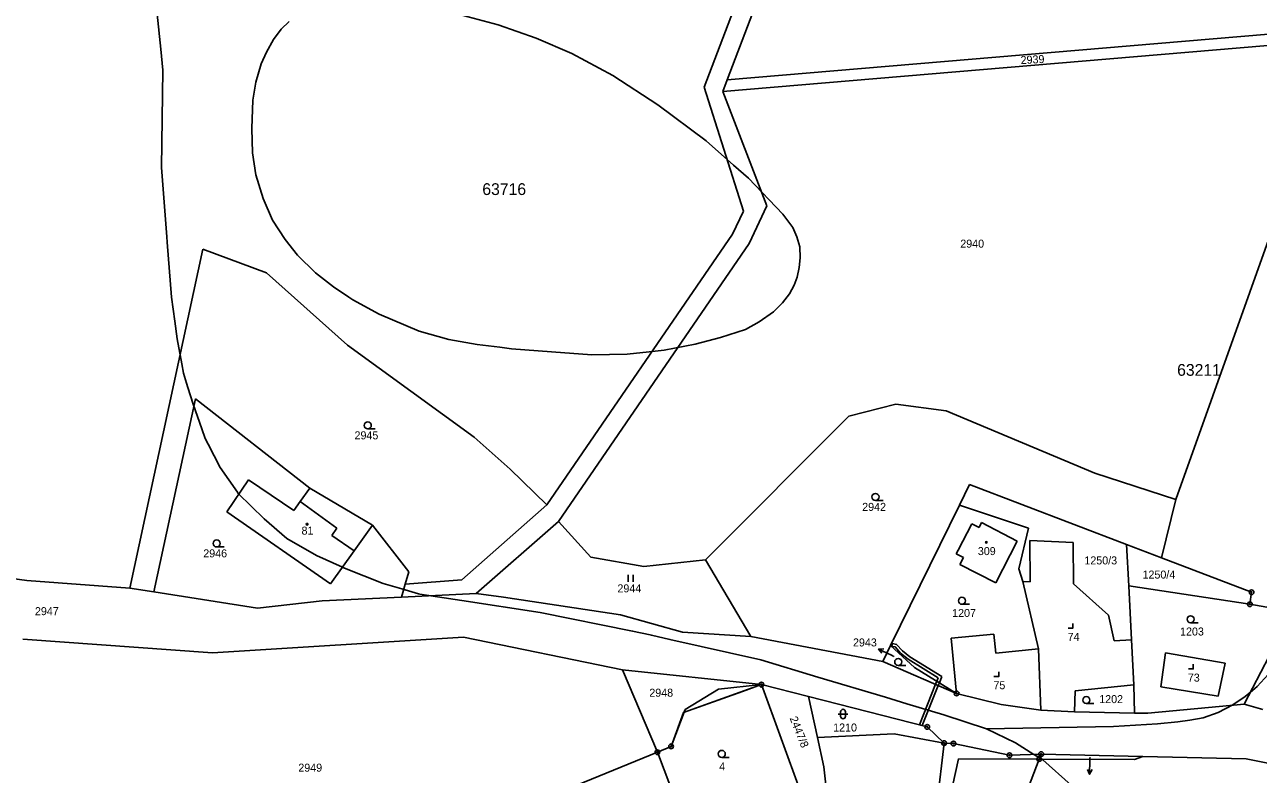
# Model space of a CAD drawing. Extents: x -546762 to -540209, y -1046851 to -1035694.
# Drawn here: x -543727.9 to -543465.8, y -1040575.9 to -1040416.7 of the extents above; entities that cross this region are included whole.
import ezdxf

# ---------------------------------------------------------------- set-up
doc = ezdxf.new("R2010")
doc.units = 0
for name, color, linetype in [('Vrstva 1', 7, 'Continuous'), ('Vrstva 13', 7, 'Continuous'), ('Vrstva 16', 7, 'Continuous'), ('Vrstva 18', 7, 'Continuous'), ('Vrstva 19', 7, 'Continuous'), ('Vrstva 24', 7, 'Continuous'), ('Vrstva 25', 7, 'Continuous'), ('Vrstva 3', 7, 'Continuous'), ('Vrstva 30', 7, 'Continuous'), ('Vrstva 37', 7, 'Continuous'), ('Vrstva 4', 7, 'Continuous'), ('Vrstva 52', 7, 'Continuous'), ('Vrstva 53', 7, 'Continuous')]:
    doc.layers.add(name, color=color, linetype=linetype)

msp = doc.modelspace()

# ---------------------------------------------------------------- linework, layer by layer
at = {"layer": 'Vrstva 1'}
for p, q in [((-543529.31, -1040518.75), (-543514.61, -1040523.64)), ((-543493.8, -1040527.07), (-543493.36, -1040535.88)), ((-543493.36, -1040535.88), (-543467.61, -1040539.78)), ((-543529.9, -1040558.72), (-543531.1, -1040546.98)), ((-543512.01, -1040562.25), (-543512.52, -1040549.24)), ((-543468.82, -1040561.02), (-543463.51, -1040550.83)), ((-543504.89, -1040562.65), (-543504.73, -1040558.19)), ((-543492.12, -1040562.91), (-543492.29, -1040556.87)), ((-543559.49, -1040568.07), (-543561.37, -1040559.4)), ((-543532.56, -1040569.26), (-543543.2, -1040567.28)), ((-543593.47, -1040571.22), (-543584.26, -1040595.42)), ((-543535.01, -1040590.37), (-543532.56, -1040569.26)), ((-543511.95, -1040571.61), (-543512.36, -1040572.67)), ((-543492.14, -1040572.76), (-543490.39, -1040572.11))]:
    msp.add_line(p, q, dxfattribs=at)
for points in [[(-543522.92, -1040270.79), (-543583.5, -1040429.98)], [(-543555.89, -1040368.69), (-543578.62, -1040428.43)], [(-543579.55, -1040430.85), (-543447.91, -1040419.73)], [(-543578.62, -1040428.43), (-543446.9, -1040417.27)], [(-543583.5, -1040429.98), (-543575.19, -1040456.3)], [(-543579.55, -1040430.85), (-543578.62, -1040428.43)], [(-543451.91, -1040429.45), (-543483.37, -1040517.56)], [(-543570.25, -1040455.19), (-543579.55, -1040430.85)], [(-543575.19, -1040456.3), (-543577.48, -1040461.16)], [(-543574, -1040463.16), (-543570.25, -1040455.19)], [(-543577.48, -1040461.16), (-543616.97, -1040518.63)], [(-543614.44, -1040522.21), (-543574, -1040463.16)], [(-543690, -1040464.34), (-543705.55, -1040536.34)], [(-543676.5, -1040469.39), (-543690, -1040464.34)], [(-543659.3, -1040484.76), (-543676.5, -1040469.39)], [(-543632.35, -1040504.3), (-543659.3, -1040484.76)], [(-543691.55, -1040496.12), (-543700.41, -1040537.15)], [(-543667.29, -1040515.15), (-543691.55, -1040496.12)], [(-543542.82, -1040497.27), (-543552.81, -1040499.81)], [(-543532.13, -1040498.68), (-543542.82, -1040497.27)], [(-543552.81, -1040499.81), (-543583.25, -1040530.35)], [(-543500.53, -1040511.97), (-543532.13, -1040498.68)], [(-543624.74, -1040511.08), (-543632.35, -1040504.3)], [(-543616.97, -1040518.63), (-543624.74, -1040511.08)], [(-543684.92, -1040520.15), (-543680.3, -1040513.32)], [(-543680.3, -1040513.32), (-543670.66, -1040519.85)], [(-543483.37, -1040517.56), (-543500.53, -1040511.97)], [(-543669.32, -1040517.98), (-543667.29, -1040515.15)], [(-543653.96, -1040523), (-543667.29, -1040515.15)], [(-543527.14, -1040514.32), (-543529.31, -1040518.75)], [(-543493.8, -1040527.07), (-543527.14, -1040514.32)], [(-543670.66, -1040519.85), (-543669.32, -1040517.98)], [(-543616.97, -1040518.63), (-543634.98, -1040534.6)], [(-543529.31, -1040518.75), (-543543.98, -1040548.51)], [(-543483.37, -1040517.56), (-543486.41, -1040529.9)], [(-543662.89, -1040535.44), (-543684.92, -1040520.15)], [(-543727.42, -1040534.73), (-543818.48, -1040522.3)], [(-543653.96, -1040523), (-543657.84, -1040528.41)], [(-543646.29, -1040532.88), (-543653.96, -1040523)], [(-543631.99, -1040537.51), (-543614.44, -1040522.21)], [(-543607.6, -1040529.75), (-543614.44, -1040522.21)], [(-543529.59, -1040528.28), (-543526.69, -1040522.7)], [(-543526.69, -1040522.7), (-543525.15, -1040523.5)], [(-543525.15, -1040523.5), (-543524.6, -1040522.44)], [(-543524.6, -1040522.44), (-543517.07, -1040526.36)], [(-543514.61, -1040523.64), (-543516.66, -1040532.25)], [(-543517.07, -1040526.36), (-543521.6, -1040535.26)], [(-543514.37, -1040526.23), (-543505.12, -1040526.63)], [(-543514.37, -1040526.23), (-543514.26, -1040535.01)], [(-543505.12, -1040526.63), (-543505.1, -1040535.47)], [(-543486.41, -1040529.9), (-543493.8, -1040527.07)], [(-543657.84, -1040528.41), (-543662.89, -1040535.44)], [(-543596.37, -1040531.76), (-543607.6, -1040529.75)], [(-543530, -1040529.09), (-543529.59, -1040528.28)], [(-543528.44, -1040529.88), (-543530, -1040529.09)], [(-543583.25, -1040530.35), (-543596.37, -1040531.76)], [(-543583.25, -1040530.35), (-543573.6, -1040546.61)], [(-543529.19, -1040531.37), (-543528.44, -1040529.88)], [(-543521.6, -1040535.26), (-543529.19, -1040531.37)], [(-543516.66, -1040532.25), (-543515.87, -1040534.93)], [(-543467.26, -1040537.23), (-543486.41, -1040529.9)], [(-543705.55, -1040536.34), (-543727.42, -1040534.73)], [(-543647.02, -1040535.51), (-543646.29, -1040532.88)], [(-543634.98, -1040534.6), (-543647.02, -1040535.51)], [(-543515.87, -1040534.93), (-543512.52, -1040549.24)], [(-543515.87, -1040534.93), (-543514.26, -1040535.01)], [(-543700.41, -1040537.15), (-543705.55, -1040536.34)], [(-543700.41, -1040537.15), (-543678.38, -1040540.58)], [(-543647.79, -1040538.27), (-543647.02, -1040535.51)], [(-543631.99, -1040537.51), (-543647.79, -1040538.27)], [(-543626.13, -1040538.29), (-543631.99, -1040537.51)], [(-543497.63, -1040542.12), (-543505.1, -1040535.47)], [(-543493.36, -1040535.88), (-543492.78, -1040547.34)], [(-543467.61, -1040539.78), (-543467.26, -1040537.23)], [(-543678.38, -1040540.58), (-543664.64, -1040539.09)], [(-543664.64, -1040539.09), (-543647.79, -1040538.27)], [(-543601.3, -1040542.01), (-543626.13, -1040538.29)], [(-543459.19, -1040541.22), (-543467.61, -1040539.78)], [(-543588.11, -1040545.7), (-543601.3, -1040542.01)], [(-543496.47, -1040547.53), (-543497.63, -1040542.12)], [(-543687.94, -1040550.09), (-543728.24, -1040547.18)], [(-543634.64, -1040546.79), (-543687.94, -1040550.09)], [(-543600.86, -1040553.7), (-543634.64, -1040546.79)], [(-543573.6, -1040546.61), (-543588.11, -1040545.7)], [(-543545.56, -1040551.92), (-543573.6, -1040546.61)], [(-543531.1, -1040546.98), (-543521.97, -1040546.11)], [(-543521.97, -1040546.11), (-543521.58, -1040550.2)], [(-543492.78, -1040547.34), (-543496.47, -1040547.53)], [(-543492.78, -1040547.34), (-543492.29, -1040556.87)], [(-543545.56, -1040551.92), (-543543.98, -1040548.51)], [(-543543.98, -1040548.51), (-543538.85, -1040553.19)], [(-543521.58, -1040550.2), (-543512.52, -1040549.24)], [(-543485.52, -1040550.13), (-543486.56, -1040557.29)], [(-543472.87, -1040552.26), (-543485.52, -1040550.13)], [(-543529.9, -1040558.72), (-543545.56, -1040551.92)], [(-543529.9, -1040558.72), (-543538.85, -1040553.19)], [(-543474.39, -1040559.33), (-543472.87, -1040552.26)], [(-543600.86, -1040553.7), (-543571.38, -1040556.86)], [(-543593.47, -1040571.22), (-543600.86, -1040553.7)], [(-543561.37, -1040559.4), (-543571.38, -1040556.86)], [(-543492.29, -1040556.87), (-543504.73, -1040558.19)], [(-543486.56, -1040557.29), (-543474.39, -1040559.33)], [(-543561.37, -1040559.4), (-543536.14, -1040565.82)], [(-543529.9, -1040558.72), (-543520.45, -1040561.08)], [(-543520.45, -1040561.08), (-543512.01, -1040562.25)], [(-543489.32, -1040562.92), (-543468.82, -1040561.02)], [(-543468.82, -1040561.02), (-543464.89, -1040562.16)], [(-543512.01, -1040562.25), (-543504.89, -1040562.65)], [(-543504.89, -1040562.65), (-543492.12, -1040562.91)], [(-543492.12, -1040562.91), (-543489.32, -1040562.92)], [(-543536.14, -1040565.82), (-543532.56, -1040569.26)], [(-543559.49, -1040568.07), (-543543.2, -1040567.28)], [(-543559.49, -1040568.07), (-543558.13, -1040574.33)], [(-543530.58, -1040569.38), (-543532.56, -1040569.26)], [(-543518.69, -1040571.85), (-543530.58, -1040569.38)], [(-543511.95, -1040571.61), (-543518.69, -1040571.85)], [(-543490.39, -1040572.11), (-543511.95, -1040571.61)], [(-543557.11, -1040583.24), (-543558.13, -1040574.33)], [(-543532.82, -1040587.78), (-543529.54, -1040572.59)], [(-543512.36, -1040572.67), (-543529.54, -1040572.59)], [(-543512.36, -1040572.67), (-543516.13, -1040582.53)], [(-543492.14, -1040572.76), (-543512.36, -1040572.67)], [(-543468.4, -1040572.61), (-543490.39, -1040572.11)], [(-543455.32, -1040575.24), (-543468.4, -1040572.61)]]:
    msp.add_lwpolyline(points, dxfattribs=at)
at = {"layer": 'Vrstva 13'}
for points in [[(-543580.48, -1040557.85), (-543587.56, -1040562.13)], [(-543580.48, -1040557.85), (-543587.56, -1040562.13)], [(-543571.38, -1040556.86), (-543580.48, -1040557.85)], [(-543571.38, -1040556.86), (-543580.48, -1040557.85)], [(-543571.38, -1040556.86), (-543563.03, -1040579.77)], [(-543571.38, -1040556.86), (-543563.03, -1040579.77)], [(-543587.56, -1040562.13), (-543590.56, -1040569.96)], [(-543587.56, -1040562.13), (-543590.56, -1040569.96)], [(-543698.83, -1040614.32), (-543593.47, -1040571.22)], [(-543698.83, -1040614.32), (-543593.47, -1040571.22)], [(-543590.56, -1040569.96), (-543593.47, -1040571.22)], [(-543590.56, -1040569.96), (-543593.47, -1040571.22)]]:
    msp.add_lwpolyline(points, dxfattribs=at)
at = {"layer": 'Vrstva 16'}
for p, q in [((-543543.77, -1040550.6), (-543546.47, -1040549.3)), ((-543501.62, -1040572.89), (-543501.66, -1040575.89))]:
    msp.add_line(p, q, dxfattribs=at)
for points in [[(-543545.79, -1040550.18), (-543546.47, -1040549.3), (-543545.35, -1040549.28)], [(-543543.24, -1040550.85), (-543543.77, -1040550.6)], [(-543501.61, -1040572.34), (-543501.62, -1040572.89)], [(-543501.14, -1040574.9), (-543501.66, -1040575.89), (-543502.14, -1040574.88)]]:
    msp.add_lwpolyline(points, dxfattribs=at)
at = {"layer": 'Vrstva 24'}
for centre, radius in [((-543467.26, -1040537.23), 0.5), ((-543467.26, -1040537.23), 0.1), ((-543467.61, -1040539.78), 0.5), ((-543467.61, -1040539.78), 0.1), ((-543571.38, -1040556.86), 0.5), ((-543571.38, -1040556.86), 0.1), ((-543529.9, -1040558.72), 0.5), ((-543529.9, -1040558.72), 0.1), ((-543536.14, -1040565.82), 0.5), ((-543536.14, -1040565.82), 0.1), ((-543532.56, -1040569.26), 0.5), ((-543530.58, -1040569.38), 0.5), ((-543593.47, -1040571.22), 0.5), ((-543593.47, -1040571.22), 0.1), ((-543590.56, -1040569.96), 0.5), ((-543590.56, -1040569.96), 0.1), ((-543532.56, -1040569.26), 0.1), ((-543530.58, -1040569.38), 0.1), ((-543518.69, -1040571.85), 0.5), ((-543518.69, -1040571.85), 0.1), ((-543511.95, -1040571.61), 0.5), ((-543511.95, -1040571.61), 0.1), ((-543512.36, -1040572.67), 0.5), ((-543512.36, -1040572.67), 0.1)]:
    msp.add_circle(centre, radius, dxfattribs=at)
at = {"layer": 'Vrstva 25'}
for p, q in [((-543654.98, -1040502.54), (-543653.38, -1040502.54)), ((-543547.14, -1040517.74), (-543545.54, -1040517.74)), ((-543687.07, -1040527.61), (-543685.47, -1040527.61)), ((-543599.64, -1040535.05), (-543599.64, -1040533.55)), ((-543598.64, -1040535.05), (-543598.64, -1040533.55)), ((-543528.78, -1040539.79), (-543527.18, -1040539.79)), ((-543480.21, -1040543.72), (-543478.61, -1040543.72)), ((-543542.31, -1040552.78), (-543540.71, -1040552.78)), ((-543502.35, -1040560.88), (-543500.75, -1040560.88)), ((-543555.04, -1040563.1), (-543553.04, -1040563.1)), ((-543554.54, -1040563.6), (-543554.54, -1040562.6)), ((-543553.54, -1040562.6), (-543553.54, -1040563.6)), ((-543579.79, -1040572.32), (-543578.19, -1040572.32))]:
    msp.add_line(p, q, dxfattribs=at)
for points in [[(-543506.25, -1040544.87), (-543505.25, -1040544.87), (-543505.25, -1040543.87)], [(-543480.64, -1040553.51), (-543479.64, -1040553.51), (-543479.64, -1040552.51)], [(-543521.97, -1040555.13), (-543520.97, -1040555.13), (-543520.97, -1040554.13)]]:
    msp.add_lwpolyline(points, dxfattribs=at)
for centre, radius in [((-543654.98, -1040501.79), 0.75), ((-543547.14, -1040516.99), 0.75), ((-543667.86, -1040522.78), 0.175), ((-543687.07, -1040526.86), 0.75), ((-543523.58, -1040526.64), 0.175), ((-543528.78, -1040539.04), 0.75), ((-543480.21, -1040542.97), 0.75), ((-543542.31, -1040552.03), 0.75), ((-543502.35, -1040560.13), 0.75), ((-543579.79, -1040571.57), 0.75)]:
    msp.add_circle(centre, radius, dxfattribs=at)
for centre, start, end in [((-543554.04, -1040562.6), 0, 180), ((-543554.04, -1040563.6), 180, 0)]:
    msp.add_arc(centre, 0.5, start, end, dxfattribs=at)
at = {"layer": 'Vrstva 3'}
for points in [[(-543684.92, -1040520.15), (-543680.3, -1040513.32)], [(-543680.3, -1040513.32), (-543670.66, -1040519.85)], [(-543670.66, -1040519.85), (-543669.32, -1040517.98)], [(-543661.52, -1040523.62), (-543669.32, -1040517.98)], [(-543662.89, -1040535.44), (-543684.92, -1040520.15)], [(-543662.61, -1040525.15), (-543661.52, -1040523.62)], [(-543529.59, -1040528.28), (-543526.69, -1040522.7)], [(-543526.69, -1040522.7), (-543525.15, -1040523.5)], [(-543525.15, -1040523.5), (-543524.6, -1040522.44)], [(-543524.6, -1040522.44), (-543517.07, -1040526.36)], [(-543657.84, -1040528.41), (-543662.61, -1040525.15)], [(-543517.07, -1040526.36), (-543521.6, -1040535.26)], [(-543657.84, -1040528.41), (-543662.89, -1040535.44)], [(-543530, -1040529.09), (-543529.59, -1040528.28)], [(-543528.44, -1040529.88), (-543530, -1040529.09)], [(-543529.19, -1040531.37), (-543528.44, -1040529.88)], [(-543521.6, -1040535.26), (-543529.19, -1040531.37)]]:
    msp.add_lwpolyline(points, dxfattribs=at)
at = {"layer": 'Vrstva 30'}
msp.add_line((-543537.23, -1040565.54), (-543537.81, -1040565.39), dxfattribs=at)
for points in [[(-543533.8, -1040555.39), (-543540.22, -1040551.44), (-543541.81, -1040550.15), (-543542.95, -1040548.86), (-543543.64, -1040548.74), (-543543.54, -1040548.15), (-543542.65, -1040548.3), (-543541.4, -1040549.71), (-543539.87, -1040550.94), (-543533.05, -1040555.15)], [(-543533.57, -1040556.45), (-543534.1, -1040556.13), (-543533.8, -1040555.39)], [(-543533.05, -1040555.15), (-543533.57, -1040556.45)], [(-543537.81, -1040565.39), (-543534.36, -1040556.78), (-543534.1, -1040556.13), (-543533.57, -1040556.45), (-543533.8, -1040557.03), (-543537.23, -1040565.54)]]:
    msp.add_lwpolyline(points, dxfattribs=at)
at = {"layer": 'Vrstva 37'}
for centre in [(-543667.86, -1040522.78), (-543523.58, -1040526.64)]:
    msp.add_circle(centre, 0.175, dxfattribs=at)
at = {"layer": 'Vrstva 4'}
for points in [[(-543661.52, -1040523.62), (-543669.32, -1040517.98)], [(-543662.61, -1040525.15), (-543661.52, -1040523.62)], [(-543657.84, -1040528.41), (-543662.61, -1040525.15)]]:
    msp.add_lwpolyline(points, dxfattribs=at)
at = {"layer": 'Vrstva 52'}
for points in [[(-543523.53, -1040566.26), (-543532.64, -1040563.27), (-543540.46, -1040560.92), (-543545.04, -1040559.54), (-543559.37, -1040555.25), (-543571.48, -1040551.62), (-543590.79, -1040547.26), (-543594.75, -1040546.37), (-543595, -1040546.3), (-543598.75, -1040545.47), (-543618.35, -1040541.55), (-543634.98, -1040538.98), (-543643.94, -1040537.63), (-543644.18, -1040537.56), (-543647.72, -1040536.54), (-543651.71, -1040535.39), (-543659.92, -1040532.1), (-543660.32, -1040531.92), (-543665.9, -1040529.41), (-543672.17, -1040525.83), (-543676.95, -1040521.64), (-543682.48, -1040516.26), (-543682.65, -1040516.01), (-543686.36, -1040510.73), (-543688.9, -1040505.77), (-543689.5, -1040504.61), (-543690.23, -1040502.5), (-543692.04, -1040497.28), (-543693.17, -1040493.72), (-543693.46, -1040492.8), (-543694.13, -1040490.71), (-543694.49, -1040488.72), (-543695.47, -1040483.38), (-543695.97, -1040479.68), (-543696.67, -1040474.57), (-543697.57, -1040462.91), (-543697.66, -1040461.71), (-543698.79, -1040447.03), (-543698.52, -1040426.37), (-543698.95, -1040421.9), (-543699.68, -1040414.45)], [(-543599.88, -1040486.65), (-543595.24, -1040486.15), (-543592.02, -1040485.8), (-543585.45, -1040484.52), (-543580.07, -1040483.15), (-543574.78, -1040481.44), (-543571.88, -1040479.82), (-543568.82, -1040477.66), (-543566.92, -1040475.76), (-543565.41, -1040473.86), (-543564.43, -1040472), (-543563.8, -1040470.29), (-543563.36, -1040468.24), (-543563.16, -1040466.19), (-543563.21, -1040463.85), (-543563.84, -1040461.75), (-543564.72, -1040459.75), (-543566.81, -1040456.9), (-543574.13, -1040449.28), (-543577.28, -1040446.5), (-543583.09, -1040441.36), (-543593.39, -1040433.74), (-543602.95, -1040427.46), (-543611.62, -1040422.83), (-543619.24, -1040419.54), (-543627.3, -1040416.7), (-543636.86, -1040414.16)], [(-543671.64, -1040416), (-543673.35, -1040417.61), (-543675.01, -1040419.86), (-543676.52, -1040422.49), (-543677.64, -1040425.03), (-543678.72, -1040428.88), (-543679.36, -1040432.68), (-543679.62, -1040438.74), (-543679.45, -1040443.87), (-543678.76, -1040448.56), (-543677.23, -1040453.6), (-543675.18, -1040458.21), (-543672.53, -1040462.31), (-543669.89, -1040465.64), (-543666.05, -1040469.4), (-543662.29, -1040472.39), (-543659.03, -1040474.55), (-543658.17, -1040475.12), (-543652.54, -1040478.2), (-543644.09, -1040481.78), (-543637.77, -1040483.58), (-543631.71, -1040484.6), (-543626.96, -1040485.21), (-543625.45, -1040485.41), (-543624.46, -1040485.54), (-543615.92, -1040486.14)], [(-543615.92, -1040486.14), (-543607.39, -1040486.82), (-543599.88, -1040486.65)], [(-543463.73, -1040554.68), (-543466.04, -1040557.24), (-543467.03, -1040558.07), (-543468.6, -1040559.38), (-543471.25, -1040561.17), (-543474.32, -1040562.79), (-543477.56, -1040563.9), (-543480.38, -1040564.41), (-543482.94, -1040564.76), (-543487.21, -1040565.18), (-543496.6, -1040565.78), (-543523.53, -1040566.26)], [(-543702.42, -1040808.65), (-543708.38, -1040743.94), (-543710.96, -1040724.1), (-543714.65, -1040695.64), (-543715.21, -1040672.48), (-543732.41, -1040662.28), (-543766.58, -1040642.03), (-543740.61, -1040631.41), (-543698.83, -1040614.32), (-543593.47, -1040571.22), (-543590.56, -1040569.96), (-543587.92, -1040562.74), (-543571.38, -1040556.86), (-543563.03, -1040579.77)], [(-543563.03, -1040579.77), (-543571.38, -1040556.86), (-543575.41, -1040558.29), (-543587.92, -1040562.74), (-543590.56, -1040569.96), (-543593.47, -1040571.22), (-543698.83, -1040614.32)], [(-543496.57, -1040596.65), (-543496.9, -1040595.35), (-543497.71, -1040592.16), (-543497.84, -1040591.67), (-543499.33, -1040587.63), (-543502.32, -1040582.7), (-543505.61, -1040578.22), (-543511.58, -1040572.84), (-543511.85, -1040572.67), (-543512.26, -1040572.42), (-543513.49, -1040571.66), (-543517.41, -1040569.25), (-543523.53, -1040566.26)]]:
    msp.add_lwpolyline(points, dxfattribs=at)

# ---------------------------------------------------------------- texts
at = {"layer": 'Vrstva 16'}
msp.add_text('2943', height=1.7, dxfattribs=at).set_placement((-543551.92, -1040548.74))
at = {"layer": 'Vrstva 18'}
for s, rotation, p in [('2939', 2.8542, (-543516.27, -1040425.06)), ('2447/8', 291.8697, (-543565.41, -1040563.99))]:
    msp.add_text(s, height=1.7, rotation=rotation, dxfattribs=at).set_placement(p)
for s, height, p in [('2940', 1.7, (-543529.13, -1040464.04)), ('2945', 1.7, (-543657.79, -1040504.75)), ('2942', 1.7, (-543549.96, -1040519.95)), ('2946', 1.7, (-543689.92, -1040529.82)), ('1250/3', 1.7, (-543502.77, -1040531.32)), ('1250/4', 1.7, (-543490.42, -1040534.33)), ('2944', 1.7, (-543601.95, -1040537.26)), ('2947', 1.7, (-543725.67, -1040542.1)), ('1207', 1.7, (-543530.86, -1040542.49)), ('1203', 1.7, (-543482.45, -1040546.42)), ('2943', 0.1, (-543543.38, -1040550.9)), ('2948', 1.7, (-543595.18, -1040559.42)), ('1202', 1.7, (-543499.62, -1040560.78)), ('1210', 1.7, (-543556.13, -1040566.81)), ('2949', 1.7, (-543669.73, -1040575.34)), ('4', 1.7, (-543580.34, -1040575.08)), ('2447/7', 0.1, (-543501.61, -1040572.34))]:
    msp.add_text(s, height=height, dxfattribs=at).set_placement(p)
at = {"layer": 'Vrstva 19'}
for s, p in [('81', (-543669.05, -1040524.99)), ('309', (-543525.4, -1040529.34)), ('74', (-543506.33, -1040547.57)), ('73', (-543480.8, -1040556.21)), ('75', (-543522.09, -1040557.83))]:
    msp.add_text(s, height=1.7, dxfattribs=at).set_placement(p)
at = {"layer": 'Vrstva 53'}
for s, p in [('63716', (-543630.65, -1040452.86)), ('63211', (-543483.07, -1040491.26))]:
    msp.add_text(s, height=2.5, dxfattribs=at).set_placement(p)

doc.saveas('drawing.dxf')
